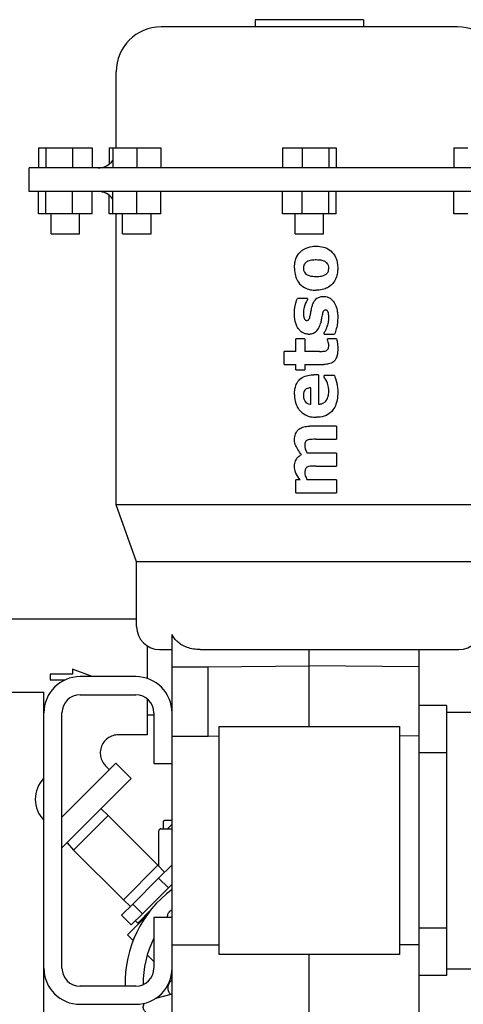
# Model space of a CAD drawing. Header units: inches. Extents: x 5 to 1128, y -85 to 748.
# Tile 262 of 656: x 351.65 to 357.78, y 194.39 to 207.99. Entities that reach past the tile are written whole.
import ezdxf

# ---------------------------------------------------------------- set-up
doc = ezdxf.new("R2010")
doc.units = ezdxf.units.IN
doc.header["$LTSCALE"] = 32
doc.header["$MEASUREMENT"] = 0
doc.layers.add('Visible (ANSI)', color=7, linetype='Continuous', lineweight=30)

msp = doc.modelspace()

# ---------------------------------------------------------------- linework, layer by layer
at = {"layer": 'Visible (ANSI)'}
for p, q in [((356.40331, 207.99161), (354.90331, 207.99161)), ((354.90331, 207.99161), (354.90331, 207.89161)), ((356.40331, 207.99161), (356.40331, 207.89161)), ((357.70331, 207.89161), (353.60331, 207.89161)), ((352.98331, 206.21861), (352.98331, 207.27161)), ((351.91011, 206.21861), (352.00933, 206.21861)), ((351.91011, 206.21861), (351.91011, 205.94261)), ((352.00933, 206.21861), (352.37963, 206.21861)), ((352.00933, 206.21861), (352.00933, 205.94261)), ((352.37963, 206.21861), (352.65071, 206.21861)), ((352.37963, 206.21861), (352.37963, 205.94261)), ((352.65071, 206.21861), (352.65071, 205.94261)), ((352.88495, 206.21861), (352.93631, 206.21861)), ((352.88495, 206.21861), (352.88495, 205.99385)), ((352.93631, 206.21861), (352.93631, 205.94261)), ((352.93631, 206.21861), (353.26831, 206.21861)), ((353.26831, 206.21861), (353.60031, 206.21861)), ((353.26831, 206.21861), (353.26831, 205.94261)), ((353.60031, 206.21861), (353.60031, 205.94261)), ((355.28301, 206.21861), (355.55409, 206.21861)), ((355.28301, 206.21861), (355.28301, 205.94261)), ((355.55409, 206.21861), (355.92439, 206.21861)), ((355.55409, 206.21861), (355.55409, 205.94261)), ((355.92439, 206.21861), (356.02361, 206.21861)), ((355.92439, 206.21861), (355.92439, 205.94261)), ((356.02361, 206.21861), (356.02361, 205.94261)), ((357.65495, 206.21861), (357.84663, 206.21861)), ((357.65495, 206.21861), (357.65495, 205.94261)), ((359.52681, 205.94261), (351.77981, 205.94261)), ((351.77981, 205.61761), (351.77981, 205.94261)), ((359.52681, 205.61761), (351.77981, 205.61761)), ((351.91011, 205.30961), (351.91011, 205.61761)), ((352.00933, 205.30961), (352.00933, 205.61761)), ((352.37963, 205.30961), (352.37963, 205.61761)), ((352.65071, 205.30961), (352.65071, 205.61761)), ((352.93631, 205.30961), (352.93631, 205.61761)), ((353.26831, 205.30961), (353.26831, 205.61761)), ((353.60031, 205.30961), (353.60031, 205.61761)), ((355.28301, 205.30961), (355.28301, 205.61761)), ((355.55409, 205.30961), (355.55409, 205.61761)), ((355.92439, 205.30961), (355.92439, 205.61761)), ((356.02361, 205.30961), (356.02361, 205.61761)), ((357.65495, 205.30961), (357.65495, 205.61761)), ((352.88495, 205.30961), (352.88495, 205.56637)), ((352.00933, 205.30961), (351.91011, 205.30961)), ((352.37963, 205.30961), (352.00933, 205.30961)), ((352.08341, 205.03361), (352.08341, 205.30961)), ((352.65071, 205.30961), (352.37963, 205.30961)), ((352.47741, 205.03361), (352.47741, 205.30961)), ((352.93631, 205.30961), (352.88495, 205.30961)), ((353.26831, 205.30961), (352.93631, 205.30961)), ((352.98331, 201.28961), (352.98331, 205.30961)), ((353.07131, 205.03361), (353.07131, 205.30961)), ((353.60031, 205.30961), (353.26831, 205.30961)), ((353.46531, 205.03361), (353.46531, 205.30961)), ((355.55409, 205.30961), (355.28301, 205.30961)), ((355.45631, 205.03361), (355.45631, 205.30961)), ((355.92439, 205.30961), (355.55409, 205.30961)), ((355.85031, 205.03361), (355.85031, 205.30961)), ((356.02361, 205.30961), (355.92439, 205.30961)), ((357.84663, 205.30961), (357.65495, 205.30961)), ((352.08341, 205.03361), (352.47741, 205.03361)), ((353.07131, 205.03361), (353.46531, 205.03361)), ((355.45631, 205.03361), (355.85031, 205.03361)), ((355.62957, 204.13963), (355.4888, 204.13963)), ((355.62957, 204.13963), (355.62957, 204.12464)), ((355.46818, 203.40861), (355.46818, 203.5795)), ((355.5916, 203.5795), (355.46818, 203.5795)), ((355.5916, 203.5795), (355.5916, 203.40861)), ((355.85742, 203.64596), (355.85742, 203.66198)), ((355.85742, 203.64596), (356.00309, 203.64596)), ((355.90489, 203.56422), (355.90489, 203.5795)), ((356.03098, 203.5795), (355.90489, 203.5795)), ((355.30679, 203.22823), (355.30679, 203.40861)), ((355.46818, 203.40861), (355.30679, 203.40861)), ((355.79319, 203.40861), (355.5916, 203.40861)), ((355.30679, 203.22823), (355.46818, 203.22823)), ((355.46818, 203.15229), (355.46818, 203.22823)), ((355.46818, 203.15229), (355.5916, 203.15229)), ((355.5916, 203.22823), (355.85713, 203.22823)), ((355.5916, 203.22823), (355.5916, 203.15229)), ((355.78147, 203.08583), (355.71828, 203.08583)), ((355.78147, 203.08583), (355.78147, 202.6776)), ((355.85742, 203.05646), (355.85742, 203.07634)), ((356.00101, 203.07634), (355.85742, 203.07634)), ((355.67704, 202.67701), (355.67704, 202.90545)), ((356.02831, 202.3738), (355.66147, 202.3738)), ((356.02831, 202.3738), (356.02831, 202.19342)), ((355.74439, 202.19342), (356.02831, 202.19342)), ((356.02831, 202.00355), (355.62557, 202.00355)), ((356.02831, 202.00355), (356.02831, 201.82317)), ((355.74439, 201.82317), (356.02831, 201.82317)), ((355.46818, 201.45292), (355.46818, 201.6333)), ((355.52692, 201.6333), (355.46818, 201.6333)), ((356.02831, 201.6333), (355.62557, 201.6333)), ((356.02831, 201.6333), (356.02831, 201.45292)), ((355.46818, 201.45292), (356.02831, 201.45292)), ((358.32331, 201.28961), (352.98331, 201.28961)), ((353.26581, 200.49961), (352.98331, 201.28961)), ((358.04081, 200.49961), (353.26581, 200.49961)), ((353.26581, 199.60561), (353.26581, 200.49961)), ((353.26581, 199.70742), (349.73113, 199.70742)), ((353.75531, 199.04804), (353.75531, 199.49697)), ((353.41113, 199.33858), (353.41113, 198.88831)), ((353.58381, 199.28761), (353.75531, 199.28761)), ((354.14464, 199.28761), (357.16382, 199.28761)), ((355.65331, 199.06213), (355.65331, 199.28761)), ((357.16731, 199.28762), (357.16731, 199.04687)), ((357.16731, 199.28761), (357.72281, 199.28761)), ((354.25531, 199.04804), (355.65331, 199.06213)), ((355.65331, 198.22461), (355.65331, 199.06213)), ((357.16731, 199.04687), (355.65331, 199.06213)), ((352.38097, 198.94888), (352.06819, 198.94888)), ((352.06819, 198.94888), (352.06819, 198.86846)), ((352.38097, 199.01837), (352.38097, 198.94888)), ((352.64953, 198.91321), (352.38097, 199.01837)), ((353.75531, 199.04804), (354.25531, 199.04804)), ((353.75531, 198.09253), (353.75531, 199.04804)), ((354.25531, 198.09253), (354.25531, 199.04804)), ((357.16731, 199.04687), (357.16731, 198.09136)), ((352.06819, 198.86846), (352.27685, 198.86846)), ((353.25531, 198.91321), (352.48361, 198.91321)), ((350.49361, 198.69941), (351.98361, 198.69941)), ((351.98361, 198.51191), (351.98361, 198.69941)), ((352.48361, 198.66321), (353.25531, 198.66321)), ((351.98361, 197.50941), (351.98361, 198.51191)), ((353.41113, 198.60871), (353.41113, 198.10992)), ((357.55131, 198.51511), (357.16731, 198.51511)), ((357.55131, 198.51511), (357.55131, 198.42126)), ((352.23361, 194.88561), (352.23361, 198.41321)), ((353.41113, 198.38367), (353.50531, 198.38367)), ((353.50531, 198.41321), (353.50531, 197.71241)), ((357.55131, 198.42126), (360.70091, 198.42126)), ((357.55131, 198.42126), (357.55131, 194.87796)), ((353.41113, 198.10992), (353.01304, 198.10992)), ((354.40731, 195.07461), (354.40731, 198.22461)), ((354.40731, 198.22461), (356.89931, 198.22461)), ((356.89931, 198.22461), (356.89931, 195.07461)), ((353.75531, 198.09253), (354.25531, 198.09253)), ((353.75531, 195.2067), (353.75531, 198.09253)), ((354.25531, 198.09253), (354.40731, 198.09406)), ((357.16731, 198.09136), (356.89931, 198.09406)), ((357.16731, 198.09136), (357.16731, 195.20787)), ((357.55131, 197.86108), (357.16731, 197.86108)), ((352.97987, 197.71631), (352.23361, 196.97005)), ((352.97987, 197.71631), (353.192, 197.50418)), ((353.50531, 197.71241), (353.75531, 197.71241)), ((352.83626, 197.68314), (352.89148, 197.62792)), ((351.98361, 196.92941), (351.98361, 197.50941)), ((352.23361, 196.54578), (353.192, 197.50418)), ((353.75531, 197.49573), (353.75174, 197.49217)), ((353.75174, 197.49217), (353.75531, 197.49217)), ((353.75174, 197.49217), (353.75174, 196.87217)), ((352.7745, 197.08668), (352.87219, 196.99491)), ((351.98361, 193.53191), (351.98361, 196.92941)), ((352.39489, 196.51762), (352.87219, 196.99491)), ((352.87219, 196.99491), (353.55955, 196.30755)), ((353.63174, 196.89717), (353.63174, 196.81217)), ((353.75174, 196.92717), (353.66174, 196.92717)), ((353.57174, 196.29457), (353.57174, 196.78217)), ((353.60174, 196.81217), (353.75531, 196.81217)), ((353.75174, 196.87217), (353.69174, 196.81217)), ((353.75531, 196.87217), (353.75174, 196.87217)), ((352.30313, 196.6153), (352.39489, 196.51762)), ((352.39489, 196.51762), (353.08225, 195.83025)), ((353.08225, 195.83025), (353.55955, 196.30755)), ((353.65131, 196.20986), (353.55955, 196.30755)), ((353.75531, 196.31386), (353.57045, 196.129)), ((353.57045, 196.129), (353.21229, 195.77084)), ((353.57045, 196.129), (353.7048, 195.99465)), ((353.34664, 195.63649), (353.7048, 195.99465)), ((353.69958, 195.92746), (353.75531, 195.98319)), ((353.7048, 195.99465), (353.75531, 196.04516)), ((353.17994, 195.73849), (353.08225, 195.83025)), ((353.21229, 195.77084), (353.05746, 195.61601)), ((353.21229, 195.77084), (353.34664, 195.63649)), ((353.28121, 195.50909), (353.46234, 195.69022)), ((353.05746, 195.61601), (353.19181, 195.48166)), ((353.39319, 195.59818), (353.13897, 195.34397)), ((353.19181, 195.48166), (353.34664, 195.63649)), ((353.25022, 195.54007), (353.28121, 195.50909)), ((353.75531, 195.58641), (353.50531, 195.58641)), ((353.50531, 195.58641), (353.50531, 194.88561)), ((353.29301, 195.498), (353.28121, 195.50909)), ((357.55131, 195.43814), (357.16731, 195.43814)), ((353.21613, 195.26681), (353.13897, 195.34397)), ((353.75531, 195.2067), (354.25531, 195.2067)), ((353.75531, 194.25702), (353.75531, 195.2067)), ((354.25531, 195.2067), (354.40731, 195.20517)), ((357.16731, 195.20787), (356.89931, 195.20517)), ((357.16731, 195.20787), (357.16731, 194.25904)), ((353.50531, 194.97763), (353.41263, 195.0703)), ((356.89931, 195.07461), (354.40731, 195.07461)), ((355.65331, 194.23261), (355.65331, 195.07461)), ((357.55131, 194.87796), (360.70091, 194.87796)), ((357.55131, 194.87796), (357.55131, 194.78411)), ((353.73272, 194.70028), (353.75531, 194.72287)), ((353.75531, 194.72763), (353.73576, 194.74718)), ((357.55131, 194.78411), (357.16731, 194.78411)), ((353.25531, 194.63561), (352.48361, 194.63561)), ((353.75531, 194.52626), (353.5249, 194.46452)), ((353.73532, 194.5209), (353.73272, 194.5235)), ((352.48361, 194.38561), (353.25531, 194.38561))]:
    msp.add_line(p, q, dxfattribs=at)
for centre, radius, start, end in [((353.60331, 207.27161), 0.62, 90, 180), ((357.70331, 207.27161), 0.62, 0, 90), ((352.73331, 206.19261), 0.25, 270, 324.2918), ((352.73331, 205.36761), 0.25, 35.7082, 90), ((353.58381, 199.60561), 0.318, 180, 270), ((357.72281, 199.60561), 0.318, 270, 0), ((352.48361, 198.41321), 0.5, 90, 180), ((353.25531, 198.41321), 0.5, 0, 90), ((352.48361, 198.41321), 0.25, 90, 180), ((353.25531, 198.41321), 0.25, 0, 90), ((352.27403, 197.21941), 0.41042, 135.041131, 224.958869), ((353.60174, 196.78217), 0.03, 90, 180), ((354.7061, 194.68371), 1.6, 126.458625, 181.722431), ((354.7061, 194.68371), 1.35, 152.806995, 181.135744), ((352.48361, 194.88561), 0.5, 180, 270), ((352.48361, 194.88561), 0.25, 180, 270), ((353.25531, 194.88561), 0.25, 270, 0), ((353.25531, 194.88561), 0.5, 270, 0), ((353.82111, 194.61189), 0.125, 135, 225)]:
    msp.add_arc(centre, radius, start, end, dxfattribs=at)
msp.add_ellipse((357.09491, 199.63086), major_axis=(0.45933, -0.10441), ratio=0.71187888, start_param=5.02145534, end_param=5.02904348, dxfattribs=at)
for points, knots in [([(355.44919, 204.55735), (355.4495, 204.57648), (355.44981, 204.60227), (355.45897, 204.65249), (355.46505, 204.67963), (355.49483, 204.74439), (355.51575, 204.76943), (355.5485, 204.79952), (355.56152, 204.80935), (355.59301, 204.82867), (355.62304, 204.84425), (355.70138, 204.86044), (355.72933, 204.8608), (355.74854, 204.86115)], [-1.37593403, -1.37593403, -1.37593403, -1.37593403, -0.96191857, -0.96191857, -0.75274992, -0.75274992, -0.4938592, -0.4938592, -0.33890153, -0.33890153, -0.14649205, -0.14649205, 0, 0, 0, 0]), ([(355.74854, 204.86115), (355.76154, 204.86093), (355.79021, 204.86122), (355.85896, 204.84731), (355.88003, 204.83898), (355.91442, 204.82289), (355.94383, 204.80622), (355.99949, 204.74759), (356.01557, 204.71633), (356.03222, 204.67266), (356.03756, 204.65326), (356.04665, 204.59962), (356.04696, 204.57812), (356.0473, 204.55735)], [-0.953728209, -0.953728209, -0.953728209, -0.953728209, -0.79174561, -0.79174561, -0.658935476, -0.658935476, -0.470353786, -0.470353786, -0.283638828, -0.283638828, -0.158306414, -0.158306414, 0, 0, 0, 0]), ([(355.61074, 204.63923), (355.60425, 204.63421), (355.59811, 204.62937), (355.58924, 204.61807), (355.58434, 204.61104), (355.57861, 204.59595), (355.57614, 204.5888), (355.573, 204.5705), (355.57283, 204.56427), (355.57261, 204.55735)], [-0.657694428, -0.657694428, -0.657694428, -0.657694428, -0.29977258, -0.29977258, -0.115032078, -0.115032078, -0.052730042, -0.052730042, 0, 0, 0, 0]), ([(355.74958, 204.67127), (355.72993, 204.67095), (355.70845, 204.67062), (355.67218, 204.66477), (355.65876, 204.66161), (355.6292, 204.65141), (355.61956, 204.64525), (355.61074, 204.63923)], [-0.245277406, -0.245277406, -0.245277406, -0.245277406, -0.140404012, -0.140404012, -0.08144237, -0.08144237, 0, 0, 0, 0]), ([(355.88724, 204.63834), (355.8827, 204.64156), (355.87811, 204.64494), (355.8658, 204.65166), (355.85966, 204.65446), (355.8382, 204.66292), (355.82409, 204.66563), (355.80097, 204.66948), (355.77777, 204.67114), (355.74958, 204.67127)], [-0.388659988, -0.388659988, -0.388659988, -0.388659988, -0.344607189, -0.344607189, -0.309898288, -0.309898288, -0.214952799, -0.214952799, 0, 0, 0, 0]), ([(355.92388, 204.55883), (355.92324, 204.57116), (355.92269, 204.58241), (355.91355, 204.60939), (355.90802, 204.61724), (355.89986, 204.62824), (355.89337, 204.63346), (355.88724, 204.63834)], [-0.100610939, -0.100610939, -0.100610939, -0.100610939, -0.079591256, -0.079591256, -0.059871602, -0.059871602, 0, 0, 0, 0]), ([(355.44919, 204.55735), (355.4495, 204.53801), (355.44981, 204.51166), (355.46273, 204.44449), (355.47139, 204.4214), (355.4924, 204.37805), (355.51052, 204.34984), (355.57083, 204.29571), (355.6027, 204.28096), (355.64544, 204.26585), (355.66581, 204.26102), (355.71847, 204.25318), (355.73947, 204.2537), (355.74854, 204.25355)], [0, 0, 0, 0, 0.1474074, 0.1474074, 0.28616413, 0.28616413, 0.47093732, 0.47093732, 0.67063968, 0.67063968, 0.83105865, 0.83105865, 1.04645158, 1.04645158, 1.04645158, 1.04645158]), ([(355.57261, 204.55735), (355.57277, 204.5499), (355.57291, 204.5419), (355.57811, 204.51436), (355.58368, 204.50499), (355.59234, 204.49161), (355.60025, 204.48416), (355.60821, 204.47725)], [-0.131993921, -0.131993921, -0.131993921, -0.131993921, -0.112662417, -0.112662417, -0.080407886, -0.080407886, 0, 0, 0, 0]), ([(356.0473, 204.55735), (356.04695, 204.53605), (356.04669, 204.51806), (356.03939, 204.47063), (356.03517, 204.45308), (356.01428, 204.38925), (355.99081, 204.35951), (355.95318, 204.31598), (355.92499, 204.29797), (355.88625, 204.27802), (355.86337, 204.26881), (355.80169, 204.25528), (355.77295, 204.25395), (355.74854, 204.25355)], [-0.714859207, -0.714859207, -0.714859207, -0.714859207, -0.678729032, -0.678729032, -0.650234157, -0.650234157, -0.563811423, -0.563811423, -0.357293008, -0.357293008, -0.186156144, -0.186156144, 0, 0, 0, 0]), ([(355.88576, 204.47502), (355.89111, 204.47939), (355.89635, 204.48367), (355.90739, 204.49664), (355.91126, 204.50357), (355.91567, 204.51249), (355.91919, 204.52056), (355.92344, 204.54281), (355.92366, 204.55096), (355.92388, 204.55883)], [-0.272383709, -0.272383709, -0.272383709, -0.272383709, -0.206443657, -0.206443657, -0.132852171, -0.132852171, -0.059991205, -0.059991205, 0, 0, 0, 0]), ([(355.60821, 204.47725), (355.61886, 204.46971), (355.63135, 204.46261), (355.68529, 204.44467), (355.7184, 204.44379), (355.74958, 204.44342)], [-0.365603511, -0.365603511, -0.365603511, -0.365603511, -0.237754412, -0.237754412, 0, 0, 0, 0]), ([(355.74958, 204.44342), (355.77372, 204.44357), (355.79771, 204.44473), (355.84301, 204.45375), (355.85847, 204.45976), (355.87655, 204.46847), (355.88133, 204.47201), (355.88576, 204.47502)], [-0.134610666, -0.134610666, -0.134610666, -0.134610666, -0.085362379, -0.085362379, -0.040895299, -0.040895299, 0, 0, 0, 0]), ([(355.44919, 203.93032), (355.44954, 203.95757), (355.44957, 203.99469), (355.46602, 204.06919), (355.46965, 204.08344), (355.48016, 204.11936), (355.48384, 204.12781), (355.4888, 204.13963)], [-0.429730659, -0.429730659, -0.429730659, -0.429730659, -0.162685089, -0.162685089, -0.097711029, -0.097711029, 0, 0, 0, 0]), ([(355.62957, 204.12464), (355.60916, 204.09148), (355.59329, 204.0561), (355.579, 204.00199), (355.5768, 203.98859), (355.57322, 203.96119), (355.57296, 203.94954), (355.57261, 203.93566)], [-0.349915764, -0.349915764, -0.349915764, -0.349915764, -0.179477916, -0.179477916, -0.105779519, -0.105779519, 0, 0, 0, 0]), ([(355.69306, 204.03193), (355.69732, 204.04664), (355.70239, 204.06288), (355.71839, 204.09678), (355.72755, 204.11005), (355.75293, 204.13779), (355.76806, 204.14728), (355.78451, 204.15506), (355.79741, 204.16105), (355.83373, 204.1683), (355.8466, 204.16796), (355.85193, 204.16811)], [-0.547582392, -0.547582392, -0.547582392, -0.547582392, -0.420142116, -0.420142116, -0.285189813, -0.285189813, -0.084983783, -0.084983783, -0.040804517, -0.040804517, 0, 0, 0, 0]), ([(355.85193, 204.16811), (355.87046, 204.16757), (355.89306, 204.1659), (355.93006, 204.1499), (355.95072, 204.13933), (355.99399, 204.09425), (356.00774, 204.06946), (356.01943, 204.04278), (356.03205, 204.01369), (356.04268, 203.9552), (356.04446, 203.93807), (356.04682, 203.90881), (356.04705, 203.89432), (356.0473, 203.8784)], [-4.37847872, -4.37847872, -4.37847872, -4.37847872, -2.28290546, -2.28290546, -1.33400264, -1.33400264, -0.4051059, -0.4051059, -0.20492035, -0.20492035, -0.12131296, -0.12131296, 0, 0, 0, 0]), ([(355.66874, 203.91133), (355.67059, 203.92067), (355.67245, 203.93001), (355.67422, 203.93937), (355.67436, 203.94009), (355.6745, 203.94081), (355.67463, 203.94153), (355.67638, 203.95079), (355.67805, 203.96006), (355.67971, 203.96933), (355.67986, 203.97016), (355.68001, 203.97098), (355.68015, 203.9718), (355.68188, 203.98144), (355.68361, 203.99107), (355.68565, 204.00063), (355.68574, 204.00109), (355.68584, 204.00155), (355.68594, 204.00201), (355.6881, 204.01203), (355.69058, 204.02198), (355.69306, 204.03193)], [0, 0, 0, 0, 0.00072563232, 0.00072563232, 0.00072563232, 0.00078152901, 0.00078152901, 0.00078152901, 0.00149938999, 0.00149938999, 0.00149938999, 0.00156305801, 0.00156305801, 0.00156305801, 0.00230879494, 0.00230879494, 0.00230879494, 0.00234458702, 0.00234458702, 0.00234458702, 0.00312611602, 0.00312611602, 0.00312611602, 0.00312611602]), ([(355.87923, 203.97823), (355.87658, 203.97813), (355.87047, 203.97842), (355.86083, 203.97435), (355.85753, 203.9726), (355.85072, 203.96638), (355.84831, 203.96221), (355.84491, 203.95538), (355.84179, 203.94814), (355.83563, 203.92764), (355.83353, 203.91791), (355.83131, 203.90763)], [-0.457206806, -0.457206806, -0.457206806, -0.457206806, -0.295348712, -0.295348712, -0.237896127, -0.237896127, -0.166194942, -0.166194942, -0.08017406, -0.08017406, 0, 0, 0, 0]), ([(355.92388, 203.87707), (355.92362, 203.89185), (355.92336, 203.90776), (355.91961, 203.93089), (355.91746, 203.942), (355.91093, 203.95725), (355.90812, 203.96222), (355.90067, 203.97092), (355.89688, 203.9735), (355.89116, 203.97642), (355.8888, 203.97705), (355.88429, 203.97789), (355.88178, 203.97806), (355.87923, 203.97823)], [-0.180048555, -0.180048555, -0.180048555, -0.180048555, -0.10264573, -0.10264573, -0.069927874, -0.069927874, -0.05316335, -0.05316335, -0.035639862, -0.035639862, -0.01955079, -0.01955079, 0, 0, 0, 0]), ([(355.63951, 203.64596), (355.62346, 203.64648), (355.6027, 203.64776), (355.56603, 203.66346), (355.54862, 203.67288), (355.52195, 203.69896), (355.51233, 203.70916), (355.4926, 203.7378), (355.47291, 203.76862), (355.44993, 203.86577), (355.44956, 203.9073), (355.44919, 203.93032)], [-2.9949455, -2.9949455, -2.9949455, -2.9949455, -1.43232297, -1.43232297, -0.63462385, -0.63462385, -0.37638172, -0.37638172, -0.17547983, -0.17547983, 0, 0, 0, 0]), ([(355.57261, 203.93566), (355.57286, 203.92473), (355.5731, 203.91339), (355.57689, 203.88565), (355.58066, 203.87406), (355.58651, 203.8581), (355.59056, 203.85113), (355.59801, 203.84268), (355.60134, 203.84015), (355.60906, 203.83639), (355.61311, 203.83619), (355.61682, 203.83583)], [-0.107103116, -0.107103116, -0.107103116, -0.107103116, -0.093865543, -0.093865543, -0.07662014, -0.07662014, -0.048661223, -0.048661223, -0.028420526, -0.028420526, 0, 0, 0, 0]), ([(355.61682, 203.83583), (355.62015, 203.83602), (355.62348, 203.83621), (355.63125, 203.83761), (355.63436, 203.8389), (355.64003, 203.84173), (355.64336, 203.84426), (355.6479, 203.84911), (355.65068, 203.85265), (355.66223, 203.87968), (355.66653, 203.90182), (355.66874, 203.91133)], [-0.208573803, -0.208573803, -0.208573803, -0.208573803, -0.188170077, -0.188170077, -0.161000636, -0.161000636, -0.11133592, -0.11133592, -0.074399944, -0.074399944, 0, 0, 0, 0]), ([(355.83131, 203.90763), (355.82547, 203.8822), (355.82265, 203.86021), (355.81612, 203.82298), (355.81279, 203.80991), (355.80862, 203.7934)], [-0.240924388, -0.240924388, -0.240924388, -0.240924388, -0.129738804, -0.129738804, 0, 0, 0, 0]), ([(355.89836, 203.74134), (355.9037, 203.75642), (355.91288, 203.78303), (355.91866, 203.81423), (355.92086, 203.82635), (355.92369, 203.8577), (355.92376, 203.86517), (355.92388, 203.87707)], [-1.99794876, -1.99794876, -1.99794876, -1.99794876, -0.21493441, -0.21493441, -0.09068145, -0.09068145, 0, 0, 0, 0]), ([(356.0473, 203.8784), (356.04698, 203.85662), (356.0466, 203.82972), (356.04036, 203.77674), (356.03647, 203.75308), (356.0244, 203.70684), (356.02037, 203.69278), (356.01163, 203.66588), (356.00808, 203.65766), (356.00309, 203.64596)], [-0.684944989, -0.684944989, -0.684944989, -0.684944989, -0.374559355, -0.374559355, -0.175745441, -0.175745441, -0.097103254, -0.097103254, 0, 0, 0, 0]), ([(355.63951, 203.64596), (355.65103, 203.64623), (355.66707, 203.64652), (355.70189, 203.65554), (355.72101, 203.66301), (355.74873, 203.68405), (355.76369, 203.69703), (355.78225, 203.72679), (355.78883, 203.73792), (355.80242, 203.77109), (355.80587, 203.78364), (355.80862, 203.7934)], [0, 0, 0, 0, 0.08777644, 0.08777644, 0.159382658, 0.159382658, 0.193784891, 0.193784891, 0.204729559, 0.204729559, 0.214695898, 0.214695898, 0.214695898, 0.214695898]), ([(355.85742, 203.66198), (355.86774, 203.67815), (355.87443, 203.68819), (355.88942, 203.71771), (355.89323, 203.72795), (355.89836, 203.74134)], [-0.226310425, -0.226310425, -0.226310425, -0.226310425, -0.109312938, -0.109312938, 0, 0, 0, 0]), ([(355.92388, 203.4948), (355.92349, 203.50386), (355.92325, 203.51151), (355.91096, 203.55323), (355.90781, 203.55889), (355.90489, 203.56422)], [-0.100228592, -0.100228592, -0.100228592, -0.100228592, -0.046376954, -0.046376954, 0, 0, 0, 0]), ([(356.03098, 203.5795), (356.03546, 203.56083), (356.03992, 203.54215), (356.04687, 203.48642), (356.04704, 203.46553), (356.0473, 203.43739)], [-0.41544802, -0.41544802, -0.41544802, -0.41544802, -0.214452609, -0.214452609, 0, 0, 0, 0]), ([(355.79319, 203.40861), (355.82088, 203.40883), (355.84389, 203.40793), (355.87104, 203.41189), (355.87809, 203.41467), (355.88531, 203.41722)], [-0.149975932, -0.149975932, -0.149975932, -0.149975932, -0.058563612, -0.058563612, 0, 0, 0, 0]), ([(356.0473, 203.43739), (356.04688, 203.41531), (356.04638, 203.37982), (356.03292, 203.33252), (356.02592, 203.30942), (356.00161, 203.27555), (355.99081, 203.26447), (355.9653, 203.24888), (355.94855, 203.23999), (355.90155, 203.23018), (355.88009, 203.22851), (355.85713, 203.22823)], [-5.47788268, -5.47788268, -5.47788268, -5.47788268, -1.67133055, -1.67133055, -0.85984289, -0.85984289, -0.41812705, -0.41812705, -0.1754955, -0.1754955, 0, 0, 0, 0]), ([(355.88531, 203.41722), (355.88962, 203.41922), (355.89346, 203.42095), (355.9008, 203.42652), (355.90464, 203.42986), (355.91206, 203.43934), (355.91635, 203.44562), (355.9209, 203.46199), (355.92224, 203.46948), (355.92374, 203.48207), (355.9238, 203.4875), (355.92388, 203.4948)], [-0.45011731, -0.45011731, -0.45011731, -0.45011731, -0.293293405, -0.293293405, -0.196566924, -0.196566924, -0.104737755, -0.104737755, -0.055659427, -0.055659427, 0, 0, 0, 0]), ([(355.44919, 202.81333), (355.44953, 202.8344), (355.44984, 202.85938), (355.46206, 202.92333), (355.471, 202.9462), (355.48573, 202.97563), (355.49279, 202.98714), (355.51395, 203.01434), (355.53107, 203.03119), (355.58212, 203.06294), (355.60868, 203.07166), (355.66595, 203.0844), (355.69482, 203.08545), (355.71828, 203.08583)], [-0.703159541, -0.703159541, -0.703159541, -0.703159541, -0.601021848, -0.601021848, -0.497707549, -0.497707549, -0.42353227, -0.42353227, -0.310406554, -0.310406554, -0.178819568, -0.178819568, 0, 0, 0, 0]), ([(355.92388, 202.86288), (355.92326, 202.88623), (355.92302, 202.91913), (355.88604, 203.01696), (355.86596, 203.04482), (355.85742, 203.05646)], [-0.220701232, -0.220701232, -0.220701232, -0.220701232, -0.110123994, -0.110123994, 0, 0, 0, 0]), ([(356.00101, 203.07634), (356.00907, 203.05588), (356.02481, 203.01475), (356.03721, 202.95912), (356.04107, 202.93964), (356.04661, 202.88785), (356.04695, 202.86588), (356.0473, 202.84359)], [-0.96483328, -0.96483328, -0.96483328, -0.96483328, -0.33114198, -0.33114198, -0.169882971, -0.169882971, 0, 0, 0, 0]), ([(355.67704, 202.90545), (355.66171, 202.90454), (355.64529, 202.90345), (355.61692, 202.89216), (355.60754, 202.88628), (355.59598, 202.87531), (355.58984, 202.86844), (355.58302, 202.85514), (355.57803, 202.84488), (355.57301, 202.81656), (355.57283, 202.80734), (355.57261, 202.79731)], [-2.08333345, -2.08333345, -2.08333345, -2.08333345, -1.13865646, -1.13865646, -0.54573352, -0.54573352, -0.1893046, -0.1893046, -0.07644518, -0.07644518, 0, 0, 0, 0]), ([(355.44919, 202.81333), (355.44985, 202.78514), (355.45033, 202.75667), (355.46875, 202.67677), (355.4824, 202.64955), (355.50233, 202.6154), (355.51318, 202.60146), (355.52921, 202.58336), (355.5351, 202.57736), (355.559, 202.55532), (355.58812, 202.53256), (355.64094, 202.51329), (355.66188, 202.50629), (355.72267, 202.49698), (355.74375, 202.49741), (355.75284, 202.49722)], [0, 0, 0, 0, 0.21488219, 0.21488219, 0.45372915, 0.45372915, 0.67765482, 0.67765482, 0.80462194, 0.80462194, 1.15327815, 1.15327815, 1.23236735, 1.23236735, 1.30944862, 1.30944862, 1.30944862, 1.30944862]), ([(355.57261, 202.79731), (355.57299, 202.78356), (355.57317, 202.77009), (355.58246, 202.73887), (355.58777, 202.72661), (355.60333, 202.70593), (355.61118, 202.69848), (355.62339, 202.6914), (355.63391, 202.6853), (355.65969, 202.67854), (355.66922, 202.67779), (355.67704, 202.67701)], [-4.59810137, -4.59810137, -4.59810137, -4.59810137, -2.53382029, -2.53382029, -1.17186001, -1.17186001, -0.14280507, -0.14280507, -0.05988184, -0.05988184, 0, 0, 0, 0]), ([(356.0473, 202.84359), (356.04681, 202.81384), (356.04635, 202.77911), (356.02882, 202.68958), (356.0171, 202.66114), (355.99364, 202.6152), (355.97431, 202.58567), (355.92656, 202.54486), (355.90039, 202.52657), (355.82315, 202.50059), (355.7867, 202.49786), (355.75284, 202.49722)], [-1.8463776, -1.8463776, -1.8463776, -1.8463776, -1.40735465, -1.40735465, -0.97305178, -0.97305178, -0.51628542, -0.51628542, -0.25824602, -0.25824602, 0, 0, 0, 0]), ([(355.78147, 202.6776), (355.79571, 202.67871), (355.81054, 202.6806), (355.83574, 202.68868), (355.85024, 202.69459), (355.8779, 202.71529), (355.88905, 202.72798), (355.91031, 202.76409), (355.91594, 202.78751), (355.92327, 202.82592), (355.92353, 202.84293), (355.92388, 202.86288)], [-0.474186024, -0.474186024, -0.474186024, -0.474186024, -0.376353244, -0.376353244, -0.309308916, -0.309308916, -0.246186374, -0.246186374, -0.151989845, -0.151989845, 0, 0, 0, 0]), ([(355.44919, 202.18779), (355.4495, 202.20073), (355.44979, 202.21371), (355.45465, 202.24301), (355.45827, 202.25678), (355.47198, 202.29059), (355.48339, 202.30566), (355.50202, 202.32543), (355.516, 202.33785), (355.55106, 202.35574), (355.56991, 202.36324), (355.62243, 202.37308), (355.64452, 202.37353), (355.66147, 202.3738)], [-0.960195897, -0.960195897, -0.960195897, -0.960195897, -0.806820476, -0.806820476, -0.676896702, -0.676896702, -0.461690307, -0.461690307, -0.263697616, -0.263697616, -0.129188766, -0.129188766, 0, 0, 0, 0]), ([(355.5471, 201.98219), (355.51042, 202.02656), (355.47651, 202.07422), (355.45033, 202.15291), (355.44975, 202.17356), (355.44919, 202.18779)], [-0.291514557, -0.291514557, -0.291514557, -0.291514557, -0.108481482, -0.108481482, 0, 0, 0, 0]), ([(355.74439, 202.19342), (355.70743, 202.19319), (355.67706, 202.19305), (355.64232, 202.18761), (355.63452, 202.1843), (355.62646, 202.18082)], [-0.166596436, -0.166596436, -0.166596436, -0.166596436, -0.066905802, -0.066905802, 0, 0, 0, 0]), ([(355.62646, 202.18082), (355.62283, 202.1789), (355.61945, 202.17717), (355.6125, 202.1717), (355.60949, 202.1686), (355.60483, 202.16253), (355.60087, 202.15681), (355.59209, 202.13118), (355.59192, 202.11427), (355.5916, 202.10101)], [-0.313206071, -0.313206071, -0.313206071, -0.313206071, -0.232692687, -0.232692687, -0.161374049, -0.161374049, -0.101081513, -0.101081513, 0, 0, 0, 0]), ([(355.5916, 202.10101), (355.59219, 202.08886), (355.59251, 202.07777), (355.6034, 202.04391), (355.61389, 202.02395), (355.62557, 202.00355)], [-0.338871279, -0.338871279, -0.338871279, -0.338871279, -0.179108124, -0.179108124, 0, 0, 0, 0]), ([(355.44919, 201.81709), (355.44956, 201.83106), (355.44996, 201.85131), (355.46508, 201.90291), (355.47534, 201.91867), (355.49402, 201.94418), (355.50417, 201.95356), (355.5245, 201.96999), (355.53549, 201.97587), (355.5471, 201.98219)], [-0.280093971, -0.280093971, -0.280093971, -0.280093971, -0.224326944, -0.224326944, -0.167819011, -0.167819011, -0.100811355, -0.100811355, 0, 0, 0, 0]), ([(355.52692, 201.6333), (355.50529, 201.66157), (355.48159, 201.69629), (355.44994, 201.76663), (355.44983, 201.79586), (355.44919, 201.81709)], [-0.289231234, -0.289231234, -0.289231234, -0.289231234, -0.161866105, -0.161866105, 0, 0, 0, 0]), ([(355.62646, 201.80997), (355.62223, 201.80766), (355.61836, 201.80564), (355.6113, 201.7993), (355.60758, 201.79554), (355.60028, 201.78403), (355.59758, 201.77722), (355.59215, 201.75669), (355.59191, 201.74296), (355.5916, 201.73076)], [-0.25897504, -0.25897504, -0.25897504, -0.25897504, -0.18375393, -0.18375393, -0.140577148, -0.140577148, -0.092996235, -0.092996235, 0, 0, 0, 0]), ([(355.74439, 201.82317), (355.71291, 201.82295), (355.68624, 201.8226), (355.64712, 201.81827), (355.63729, 201.81487), (355.62646, 201.80997)], [-0.186895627, -0.186895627, -0.186895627, -0.186895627, -0.090619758, -0.090619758, 0, 0, 0, 0]), ([(355.5916, 201.73076), (355.5921, 201.71811), (355.59225, 201.7086), (355.60369, 201.67342), (355.6141, 201.6535), (355.62557, 201.6333)], [-0.33013765, -0.33013765, -0.33013765, -0.33013765, -0.177017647, -0.177017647, 0, 0, 0, 0]), ([(354.14464, 199.28761), (354.1159, 199.28761), (354.08441, 199.28981), (354.02242, 199.29988), (353.99192, 199.30778), (353.94245, 199.32547), (353.91857, 199.33606), (353.87344, 199.36175), (353.85221, 199.37688), (353.81902, 199.40588), (353.80356, 199.42188), (353.7766, 199.45688), (353.76513, 199.47589), (353.75614, 199.49516), (353.75572, 199.49606), (353.75531, 199.49697)], [-1.38558435, -1.38558435, -1.38558435, -1.38558435, -1.16657439, -1.16657439, -0.94756443, -0.94756443, -0.76624939, -0.76624939, -0.58493434, -0.58493434, -0.43040654, -0.43040654, -0.27587875, -0.27587875, -0.26835486, -0.26835486, -0.26835486, -0.26835486]), ([(353.01304, 198.10992), (352.98706, 198.10992), (352.96079, 198.10564), (352.91092, 198.08944), (352.88674, 198.07718), (352.84382, 198.0458), (352.82469, 198.02617), (352.79405, 197.98284), (352.78202, 197.95866), (352.7662, 197.90781), (352.76254, 197.88043), (352.76397, 197.82738), (352.76878, 197.80103), (352.78639, 197.75088), (352.7998, 197.72663), (352.82263, 197.69762), (352.82925, 197.69017), (352.83626, 197.68314)], [0.00000313, 0.00000313, 0.00000313, 0.00000313, 0.1979563, 0.1979563, 0.39951416, 0.39951416, 0.60305681, 0.60305681, 0.80389882, 0.80389882, 1.00888458, 1.00888458, 1.20824396, 1.20824396, 1.41386434, 1.41386434, 1.48952599, 1.48952599, 1.48952599, 1.48952599]), ([(353.66174, 196.92717), (353.65805, 196.92717), (353.6544, 196.92649), (353.65098, 196.92517), (353.64746, 196.92382), (353.64426, 196.92183), (353.64153, 196.91933), (353.63862, 196.91668), (353.6363, 196.91352), (353.63465, 196.91004), (353.6337, 196.90805), (353.63298, 196.90597), (353.6325, 196.90384), (353.63199, 196.90165), (353.63174, 196.89941), (353.63174, 196.89717)], [0.123493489, 0.123493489, 0.123493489, 0.123493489, 0.151693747, 0.151693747, 0.151693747, 0.1807417, 0.1807417, 0.1807417, 0.211584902, 0.211584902, 0.211584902, 0.22923629, 0.22923629, 0.22923629, 0.247402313, 0.247402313, 0.247402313, 0.247402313]), ([(353.6893, 195.58641), (353.68941, 195.58724), (353.68953, 195.58809), (353.69082, 195.5971), (353.69252, 195.60717), (353.69721, 195.62535), (353.69974, 195.63337), (353.70598, 195.64747), (353.70938, 195.65364), (353.71498, 195.66125), (353.71643, 195.66304), (353.71864, 195.66555), (353.71933, 195.66631), (353.72057, 195.66761), (353.7211, 195.66816), (353.72216, 195.6692), (353.72267, 195.6697), (353.72405, 195.67099), (353.72492, 195.67177), (353.72809, 195.67448), (353.73045, 195.67628), (353.74005, 195.68284), (353.74774, 195.68649), (353.75531, 195.68933)], [-1.031848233, -1.031848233, -1.031848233, -1.031848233, -1.021616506, -1.021616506, -0.92624701, -0.92624701, -0.858338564, -0.858338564, -0.804308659, -0.804308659, -0.786846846, -0.786846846, -0.779072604, -0.779072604, -0.773264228, -0.773264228, -0.767822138, -0.767822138, -0.758830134, -0.758830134, -0.735798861, -0.735798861, -0.668169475, -0.668169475, -0.668169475, -0.668169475]), ([(353.42959, 194.24435), (353.42959, 194.24435), (353.42871, 194.24498), (353.42431, 194.24816), (353.41966, 194.25155), (353.40744, 194.26115), (353.39957, 194.26766), (353.38616, 194.28081), (353.38048, 194.28701), (353.37139, 194.29947), (353.36775, 194.30549), (353.36397, 194.31415), (353.36313, 194.3163), (353.36206, 194.31947), (353.36175, 194.32045), (353.36124, 194.32217), (353.36104, 194.3229), (353.36066, 194.32434), (353.36049, 194.32503), (353.36006, 194.32687), (353.35982, 194.32802), (353.35906, 194.33211), (353.35868, 194.33506), (353.35774, 194.34753), (353.35863, 194.35685), (353.36212, 194.37581), (353.36511, 194.38578), (353.3687, 194.39607), (353.36921, 194.39749), (353.36972, 194.39888)], [-1.159920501, -1.159920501, -1.159920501, -1.159920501, -1.106581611, -1.106581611, -1.021616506, -1.021616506, -0.92624701, -0.92624701, -0.858338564, -0.858338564, -0.804308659, -0.804308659, -0.786846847, -0.786846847, -0.779072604, -0.779072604, -0.773264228, -0.773264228, -0.767822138, -0.767822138, -0.758830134, -0.758830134, -0.735798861, -0.735798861, -0.661342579, -0.661342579, -0.572803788, -0.572803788, -0.558141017, -0.558141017, -0.558141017, -0.558141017])]:
    msp.add_open_spline(points, degree=3, knots=knots, dxfattribs=at)

doc.saveas('drawing.dxf')
